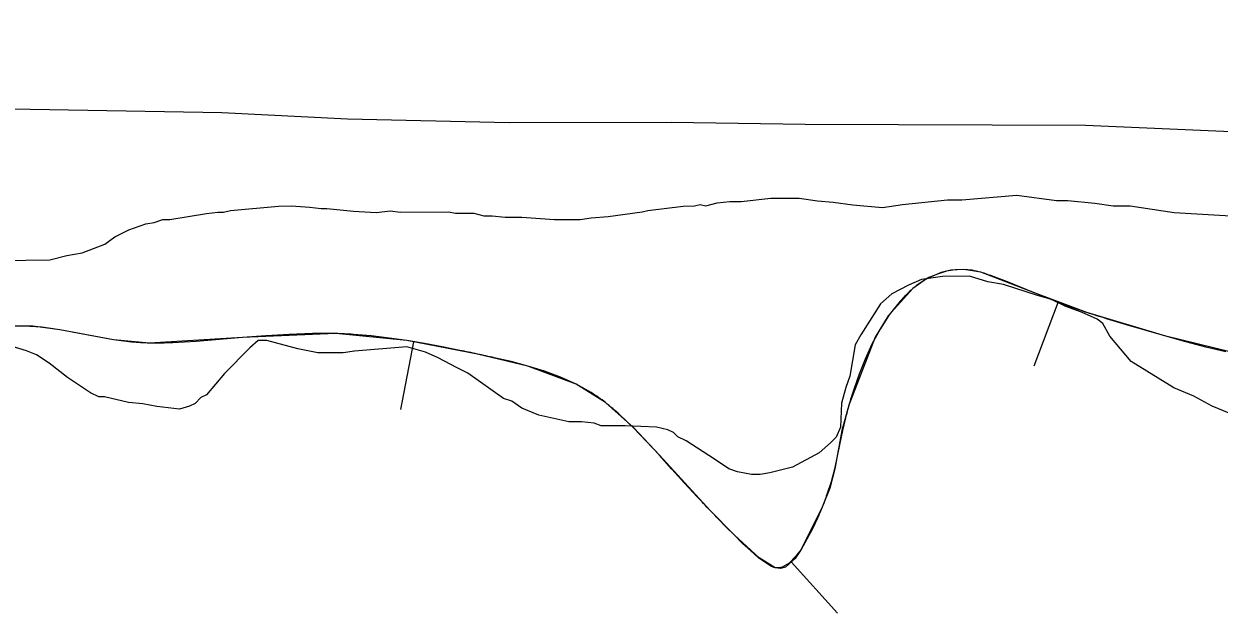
# Model space of a CAD drawing. Extents: x 3146026 to 3183936, y 897894 to 923344.
# Drawn here: x 3179672.4 to 3180106.1, y 912362.1 to 912575.8 of the extents above; entities that cross this region are included whole.
import ezdxf

# ---------------------------------------------------------------- set-up
doc = ezdxf.new("R2010")
doc.units = 0
for name, color, linetype in [('V-BORW-LINE', 7, 'Continuous'), ('V-LEVE-TOET', 7, 'Continuous'), ('V-SITE-VEGE', 7, 'Continuous')]:
    doc.layers.add(name, color=color, linetype=linetype)

msp = doc.modelspace()

# ---------------------------------------------------------------- linework, layer by layer
at = {"layer": 'V-BORW-LINE'}
for p, q in [((3180010.32, 912486.62), (3180007.21, 912486.17)), ((3180013.45, 912486.8), (3180010.32, 912486.62)), ((3180016.57, 912486.46), (3180013.45, 912486.8)), ((3180000.78, 912483.81), (3179997.79, 912481.95)), ((3180003.96, 912485.11), (3180000.78, 912483.81)), ((3180007.21, 912486.17), (3180003.96, 912485.11)), ((3180029.32, 912482.27), (3180024.51, 912484.06)), ((3180034.08, 912480.37), (3180029.32, 912482.27)), ((3180038.83, 912478.44), (3180034.08, 912480.37)), ((3180043.61, 912476.48), (3180038.83, 912478.44)), ((3179990.43, 912475.29), (3179986.37, 912470.35)), ((3180047.71, 912475.08), (3180038.86, 912451.7)), ((3180048.41, 912474.56), (3180043.61, 912476.48)), ((3180053.27, 912472.78), (3180048.41, 912474.56)), ((3179986.37, 912470.35), (3179983.07, 912465.06)), ((3179678.88, 912465.78), (3179672.36, 912466.22)), ((3179685.38, 912464.81), (3179678.88, 912465.78)), ((3179691.86, 912463.7), (3179685.38, 912464.81)), ((3179983.07, 912465.06), (3179980.05, 912459.62)), ((3180072.47, 912466.74), (3180065.31, 912468.9)), ((3180079.64, 912464.64), (3180072.47, 912466.74)), ((3179698.36, 912462.47), (3179691.86, 912463.7)), ((3179704.87, 912461.26), (3179698.36, 912462.47)), ((3179711.41, 912460.43), (3179704.87, 912461.26)), ((3179734.86, 912460.63), (3179726.42, 912460.18)), ((3179743.3, 912461.32), (3179734.86, 912460.63)), ((3179751.74, 912462.03), (3179743.3, 912461.32)), ((3179760.18, 912462.66), (3179751.74, 912462.03)), ((3179768.63, 912463.21), (3179760.18, 912462.66)), ((3179777.07, 912463.49), (3179768.63, 912463.21)), ((3179798.44, 912462.67), (3179791.99, 912463.2)), ((3179804.88, 912461.86), (3179798.44, 912462.67)), ((3179811.31, 912460.97), (3179804.88, 912461.86)), ((3179813.75, 912460.51), (3179809.06, 912435.95)), ((3179817.74, 912459.88), (3179811.31, 912460.97)), ((3180086.82, 912462.55), (3180079.64, 912464.64)), ((3180094.05, 912460.56), (3180086.82, 912462.55)), ((3180101.29, 912458.63), (3180094.05, 912460.56)), ((3179824.17, 912458.71), (3179817.74, 912459.88)), ((3179830.57, 912457.42), (3179824.17, 912458.71)), ((3179980.05, 912459.62), (3179977.72, 912454.21)), ((3180108.6, 912456.91), (3180101.29, 912458.63)), ((3179849.21, 912453.34), (3179843.09, 912454.75)), ((3179855.26, 912451.7), (3179849.21, 912453.34)), ((3179977.72, 912454.21), (3179975.49, 912448.76)), ((3179861.26, 912449.92), (3179855.26, 912451.7)), ((3179867.08, 912447.66), (3179861.26, 912449.92)), ((3179872.83, 912445.2), (3179867.08, 912447.66)), ((3179975.49, 912448.76), (3179973.53, 912443.19)), ((3179878.29, 912442.09), (3179872.83, 912445.2)), ((3179893.66, 912429.31), (3179888.66, 912434.02)), ((3179970.55, 912432.97), (3179969.42, 912428.36)), ((3179898.36, 912424.38), (3179893.66, 912429.31)), ((3179969.42, 912428.36), (3179968.45, 912423.73)), ((3179902.99, 912419.38), (3179898.36, 912424.38)), ((3179968.45, 912423.73), (3179967.54, 912419.09)), ((3179907.54, 912414.33), (3179902.99, 912419.38)), ((3179967.54, 912419.09), (3179966.5, 912414.37)), ((3179912.11, 912409.3), (3179907.54, 912414.33)), ((3179966.5, 912414.37), (3179965.3, 912409.69)), ((3179916.73, 912404.32), (3179912.11, 912409.3)), ((3179965.3, 912409.69), (3179963.79, 912405.08)), ((3179927.24, 912393.31), (3179924.3, 912396.33)), ((3179960.39, 912396.58), (3179958.57, 912392.68)), ((3179930.22, 912390.33), (3179927.24, 912393.31)), ((3179958.57, 912392.68), (3179956.56, 912388.9)), ((3179933.22, 912387.38), (3179930.22, 912390.33)), ((3179936.08, 912384.77), (3179933.22, 912387.38)), ((3179956.56, 912388.9), (3179954.47, 912385.17)), ((3179939, 912382.22), (3179936.08, 912384.77)), ((3179952.43, 912382.6), (3179950.13, 912380.21)), ((3179954.47, 912385.17), (3179952.43, 912382.6)), ((3179941.98, 912380.11), (3179939, 912382.22)), ((3179950.13, 912380.21), (3179947.61, 912378.78)), ((3179950.88, 912380.67), (3179967.64, 912362.13))]:
    msp.add_line(p, q, dxfattribs=at)
for points in [[(3180013.52, 912486.76), (3180008.79, 912486.47)], [(3180019.64, 912485.75), (3180013.52, 912486.76)], [(3179999.99, 912483.36), (3179994.99, 912479.8)], [(3180005.23, 912485.64), (3179999.99, 912483.36)], [(3180008.79, 912486.47), (3180005.23, 912485.64)], [(3180038.83, 912478.44), (3180019.64, 912485.75)], [(3179994.99, 912479.8), (3179986.03, 912469.98)], [(3180058.17, 912471.12), (3180038.83, 912478.44)], [(3179986.03, 912469.98), (3179981.34, 912462.26)], [(3180086.82, 912462.55), (3180058.17, 912471.12)], [(3179675.6, 912466.18), (3179665.85, 912466.17)], [(3179685.35, 912464.92), (3179675.6, 912466.18)], [(3179704.9, 912461.24), (3179685.35, 912464.92)], [(3179717.98, 912460.04), (3179704.9, 912461.24)], [(3179751.75, 912462.03), (3179717.98, 912460.04)], [(3179785.52, 912463.51), (3179751.75, 912462.03)], [(3179811.31, 912460.97), (3179785.52, 912463.51)], [(3179836.96, 912456.08), (3179811.31, 912460.97)], [(3179981.34, 912462.26), (3179971.78, 912437.55)], [(3180115.95, 912455.38), (3180086.82, 912462.55)], [(3179855.29, 912451.74), (3179836.96, 912456.08)], [(3179872.77, 912445.21), (3179855.29, 912451.74)], [(3179883.43, 912438.49), (3179872.77, 912445.21)], [(3179893.75, 912429.28), (3179883.43, 912438.49)], [(3179971.78, 912437.55), (3179969.24, 912428.38)], [(3179902.99, 912419.38), (3179893.75, 912429.28)], [(3179969.24, 912428.38), (3179966.65, 912414.42)], [(3179921.39, 912399.37), (3179902.99, 912419.38)], [(3179966.65, 912414.42), (3179964.86, 912407.45)], [(3179964.86, 912407.45), (3179962.09, 912400.53)], [(3179962.09, 912400.53), (3179954.47, 912385.17)], [(3179930.23, 912390.36), (3179921.39, 912399.37)], [(3179939.2, 912382.11), (3179930.23, 912390.36)], [(3179954.47, 912385.17), (3179952.27, 912381.94)], [(3179945.07, 912378.56), (3179939.2, 912382.11)], [(3179946.95, 912378.24), (3179945.07, 912378.56)], [(3179948.78, 912378.78), (3179946.95, 912378.24)], [(3179952.27, 912381.94), (3179948.78, 912378.78)]]:
    msp.add_lwpolyline(points, dxfattribs=at)
for points in [[(3180024.51, 912484.06), (3180019.64, 912485.75), (3180016.57, 912486.46)], [(3179997.79, 912481.95), (3179994.99, 912479.8), (3179990.43, 912475.29)], [(3180065.31, 912468.9), (3180058.17, 912471.12), (3180053.27, 912472.78)], [(3179791.99, 912463.2), (3179785.52, 912463.51), (3179777.07, 912463.49)], [(3179726.42, 912460.18), (3179717.98, 912460.04), (3179711.41, 912460.43)], [(3179843.09, 912454.75), (3179836.96, 912456.08), (3179830.57, 912457.42)], [(3179973.53, 912443.19), (3179971.78, 912437.55), (3179970.55, 912432.97)], [(3179888.66, 912434.02), (3179883.43, 912438.49), (3179878.29, 912442.09)], [(3179924.3, 912396.33), (3179921.39, 912399.37), (3179916.73, 912404.32)], [(3179963.79, 912405.08), (3179962.09, 912400.53), (3179960.39, 912396.58)], [(3179947.61, 912378.78), (3179945.07, 912378.56), (3179941.98, 912380.11)]]:
    msp.add_spline(points, degree=3, dxfattribs=at)
at = {"layer": 'V-LEVE-TOET'}
msp.add_lwpolyline([(3180494.12, 912514.65), (3180434.76, 912515.75), (3180381.66, 912518.08), (3180306.85, 912525.26), (3180231.9, 912530.9), (3180199.54, 912532.87), (3180057.62, 912538.93), (3179955.94, 912539.32), (3179907.23, 912540.06), (3179848.51, 912539.89), (3179789.8, 912541.32), (3179744.16, 912543.54), (3179625.88, 912545.63), (3179549.5, 912549.16), (3179516.34, 912551.19), (3179413.57, 912555.86), (3179367.12, 912558.41), (3179302.97, 912561.09), (3179241.5, 912565.07), (3179169.71, 912572.06), (3179120.73, 912575.9)], dxfattribs=at)
at = {"layer": 'V-SITE-VEGE'}
for p, q in [((3179932.67, 912511.47), (3179943.44, 912512.57)), ((3179943.44, 912512.57), (3179953.71, 912512.64)), ((3179953.71, 912512.64), (3179960.39, 912511.66)), ((3180012.75, 912512.03), (3180032.76, 912513.71)), ((3180032.76, 912513.71), (3180047.15, 912511.76)), ((3179747.36, 912508.11), (3179764.8, 912509.77)), ((3179764.8, 912509.77), (3179769.42, 912509.81)), ((3179769.42, 912509.81), (3179776.1, 912509.34)), ((3179776.1, 912509.34), (3179780.21, 912508.86)), ((3179780.21, 912508.86), (3179782.26, 912508.87)), ((3179782.26, 912508.87), (3179792.02, 912507.91)), ((3179898.81, 912508.15), (3179911.63, 912509.78)), ((3179911.63, 912509.78), (3179915.74, 912509.81)), ((3179915.74, 912509.81), (3179917.79, 912510.34)), ((3179917.79, 912510.34), (3179919.84, 912509.84)), ((3179919.84, 912509.84), (3179923.94, 912510.89)), ((3179923.94, 912510.89), (3179928.56, 912511.44)), ((3179928.56, 912511.44), (3179932.67, 912511.47)), ((3179960.39, 912511.66), (3179966.04, 912511.19)), ((3179966.04, 912511.19), (3179973.24, 912510.21)), ((3179973.24, 912510.21), (3179984.02, 912509.26)), ((3179984.02, 912509.26), (3179991.2, 912510.34)), ((3179991.2, 912510.34), (3180007.62, 912511.99)), ((3180007.62, 912511.99), (3180012.75, 912512.03)), ((3180047.15, 912511.76), (3180051.26, 912511.79)), ((3180051.26, 912511.79), (3180061.02, 912510.83)), ((3180061.02, 912510.83), (3180067.7, 912509.85)), ((3180067.7, 912509.85), (3180073.86, 912509.89)), ((3180073.86, 912509.89), (3180089.79, 912507.44)), ((3179719.67, 912503.81), (3179722.74, 912504.86)), ((3179722.74, 912504.86), (3179725.31, 912504.88)), ((3179725.31, 912504.88), (3179738.64, 912507.02)), ((3179738.64, 912507.02), (3179742.74, 912507.57)), ((3179742.74, 912507.57), (3179744.8, 912507.58)), ((3179744.8, 912507.58), (3179747.36, 912508.11)), ((3179792.02, 912507.91), (3179800.24, 912507.46)), ((3179800.24, 912507.46), (3179805.37, 912508.01)), ((3179805.37, 912508.01), (3179808.97, 912507.52)), ((3179808.97, 912507.52), (3179826.43, 912507.64)), ((3179826.43, 912507.64), (3179829, 912507.15)), ((3179829, 912507.15), (3179835.67, 912507.19)), ((3179835.67, 912507.19), (3179839.27, 912506.19)), ((3179839.27, 912506.19), (3179842.35, 912506.21)), ((3179842.35, 912506.21), (3179846.97, 912505.73)), ((3179846.97, 912505.73), (3179853.13, 912505.77)), ((3179853.13, 912505.77), (3179864.95, 912504.83)), ((3179864.95, 912504.83), (3179874.19, 912504.9)), ((3179874.19, 912504.9), (3179878.29, 912505.44)), ((3179878.29, 912505.44), (3179884.45, 912505.99)), ((3179884.45, 912505.99), (3179896.76, 912507.62)), ((3179896.76, 912507.62), (3179898.81, 912508.15)), ((3180089.79, 912507.44), (3180112.39, 912506.06)), ((3179705.33, 912498.58), (3179710.44, 912501.18)), ((3179710.44, 912501.18), (3179716.59, 912503.28)), ((3179716.59, 912503.28), (3179719.67, 912503.81)), ((3179693.56, 912492.85), (3179701.75, 912495.98)), ((3179701.75, 912495.98), (3179705.33, 912498.58)), ((3179681.77, 912490.2), (3179687.92, 912491.78)), ((3179687.92, 912491.78), (3179693.56, 912492.85)), ((3179664.32, 912490.07), (3179681.77, 912490.2)), ((3179998.07, 912483.18), (3179993.46, 912481.09)), ((3180005.76, 912484.26), (3179998.07, 912483.18)), ((3180015.52, 912484.32), (3180005.76, 912484.26)), ((3180022.2, 912482.32), (3180015.52, 912484.32)), ((3180027.86, 912481.33), (3180022.2, 912482.32)), ((3179987.32, 912477.97), (3179983.24, 912474.34)), ((3179993.46, 912481.09), (3179987.32, 912477.97)), ((3180040.21, 912477.31), (3180027.86, 912481.33)), ((3179983.24, 912474.34), (3179976.13, 912463)), ((3180045.35, 912475.81), (3180040.21, 912477.31)), ((3180050.5, 912473.28), (3180045.35, 912475.81)), ((3180056.16, 912471.26), (3180050.5, 912473.28)), ((3180061.83, 912468.73), (3180056.16, 912471.26)), ((3180063.89, 912467.21), (3180061.83, 912468.73)), ((3180066.49, 912462.61), (3180063.89, 912467.21)), ((3179757.44, 912460.95), (3179754.38, 912458.36)), ((3179760.52, 912460.97), (3179757.44, 912460.95)), ((3179771.84, 912457.97), (3179760.52, 912460.97)), ((3179976.13, 912463), (3179974.1, 912459.39)), ((3180074.26, 912453.42), (3180066.49, 912462.61)), ((3179673.27, 912457.28), (3179666.59, 912459.29)), ((3179676.88, 912455.76), (3179673.27, 912457.28)), ((3179754.38, 912458.36), (3179745.21, 912449.06)), ((3179779.04, 912456.48), (3179771.84, 912457.97)), ((3179788.28, 912456.55), (3179779.04, 912456.48)), ((3179792.39, 912457.09), (3179788.28, 912456.55)), ((3179811.37, 912458.76), (3179792.39, 912457.09)), ((3179818.06, 912456.76), (3179811.37, 912458.76)), ((3179822.69, 912454.73), (3179818.06, 912456.76)), ((3179974.1, 912459.39), (3179972.13, 912448.08)), ((3179681.52, 912452.72), (3179676.88, 912455.76)), ((3179688.23, 912447.63), (3179681.52, 912452.72)), ((3179829.39, 912451.19), (3179822.69, 912454.73)), ((3180089.73, 912443.78), (3180074.26, 912453.42)), ((3179696.48, 912442.04), (3179688.23, 912447.63)), ((3179745.21, 912449.06), (3179738.59, 912441.31)), ((3179833.51, 912449.16), (3179829.39, 912451.19)), ((3179846.41, 912440.01), (3179833.51, 912449.16)), ((3179972.13, 912448.08), (3179970.62, 912443.97)), ((3179970.62, 912443.97), (3179969.12, 912438.31)), ((3180096.94, 912440.75), (3180089.73, 912443.78)), ((3179699.58, 912440.52), (3179696.48, 912442.04)), ((3179701.63, 912440.54), (3179699.58, 912440.52)), ((3179710.37, 912438.55), (3179701.63, 912440.54)), ((3179736.54, 912440.27), (3179734.5, 912438.2)), ((3179738.59, 912441.31), (3179736.54, 912440.27)), ((3179849.5, 912439.01), (3179846.41, 912440.01)), ((3179853.11, 912436.47), (3179849.5, 912439.01)), ((3180103.63, 912437.2), (3180096.94, 912440.75)), ((3179715.5, 912438.07), (3179710.37, 912438.55)), ((3179720.65, 912437.08), (3179715.5, 912438.07)), ((3179728.87, 912436.11), (3179720.65, 912437.08)), ((3179732.45, 912437.16), (3179728.87, 912436.11)), ((3179734.5, 912438.2), (3179732.45, 912437.16)), ((3179859.29, 912433.94), (3179853.11, 912436.47)), ((3179969.12, 912438.31), (3179968.67, 912429.58)), ((3180109.81, 912434.68), (3180103.63, 912437.2)), ((3179870.08, 912431.45), (3179859.29, 912433.94)), ((3179874.7, 912431.49), (3179870.08, 912431.45)), ((3179879.33, 912431), (3179874.7, 912431.49)), ((3179881.9, 912429.99), (3179879.33, 912431)), ((3179890.63, 912430.06), (3179881.9, 912429.99)), ((3179901.93, 912429.62), (3179890.63, 912430.06)), ((3179906.04, 912428.62), (3179901.93, 912429.62)), ((3179908.1, 912427.61), (3179906.04, 912428.62)), ((3179909.65, 912426.08), (3179908.1, 912427.61)), ((3179912.74, 912424.56), (3179909.65, 912426.08)), ((3179967.15, 912425.97), (3179965.11, 912423.91)), ((3179968.67, 912429.58), (3179967.15, 912425.97)), ((3179923.06, 912417.96), (3179912.74, 912424.56)), ((3179965.11, 912423.91), (3179961.03, 912420.28)), ((3179928.21, 912414.41), (3179923.06, 912417.96)), ((3179961.03, 912420.28), (3179951.31, 912415.08)), ((3179931.3, 912413.4), (3179928.21, 912414.41)), ((3179936.44, 912412.41), (3179931.3, 912413.4)), ((3179943.11, 912412.97), (3179939.52, 912412.43)), ((3179951.31, 912415.08), (3179943.11, 912412.97)), ((3179939.52, 912412.43), (3179936.44, 912412.41))]:
    msp.add_line(p, q, dxfattribs=at)

doc.saveas('drawing.dxf')
